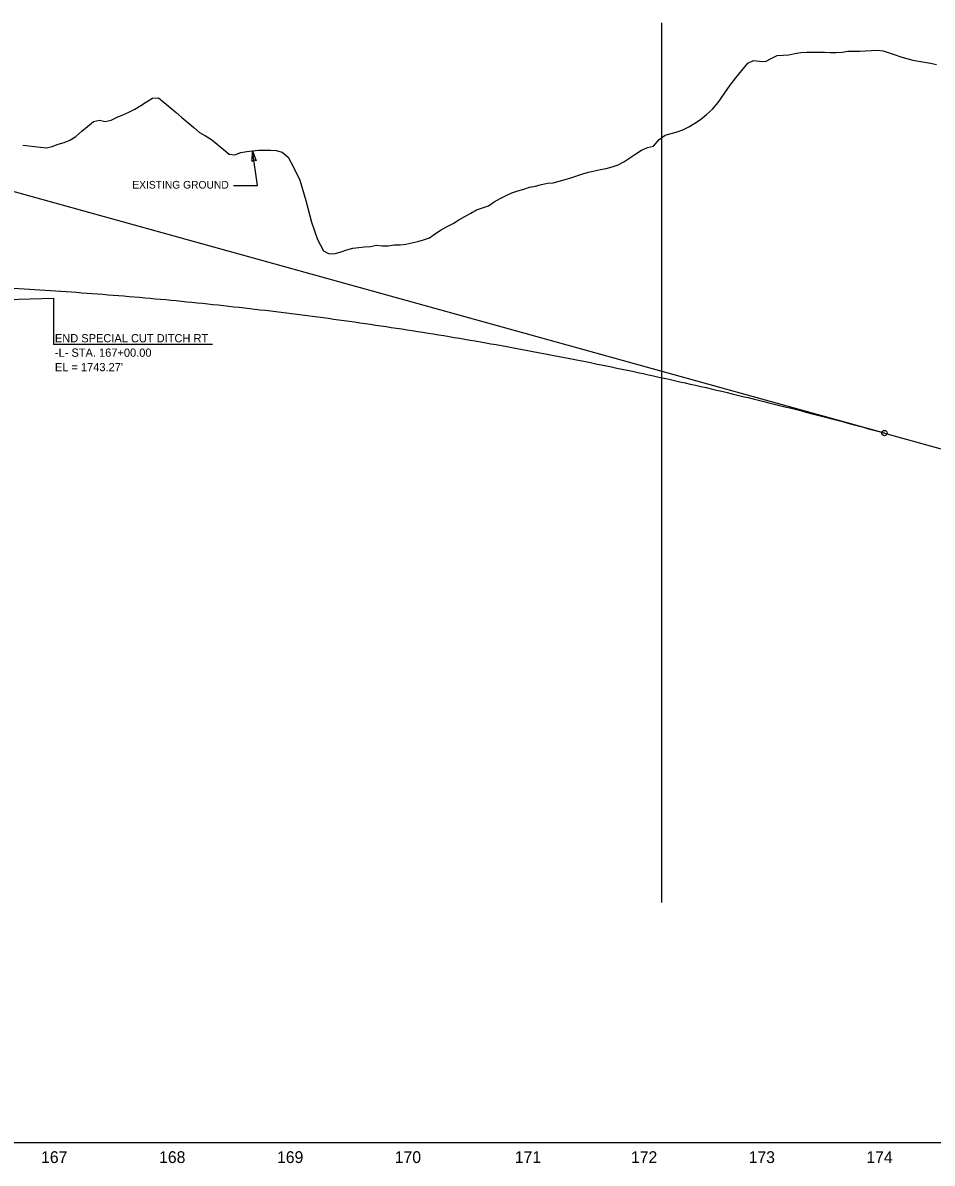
# Model space of a CAD drawing. Extents: x 498575 to 532350, y 405181 to 484585.
# Drawn here: x 521493 to 522265, y 483216 to 484184 of the extents above; entities that cross this region are included whole.
import ezdxf

# ---------------------------------------------------------------- set-up
doc = ezdxf.new("R2010")
doc.units = 0
for name, color, linetype in [('Exist Profile Cell', 7, 'Continuous'), ('Exist Vertical Profile Ground Line', 7, 'Continuous'), ('Exist Vertical Profile Horizontal Axis Label Major', 7, 'Continuous'), ('Prop PFL Text', 7, 'Continuous'), ('Prop Vertical Profile Curve Label', 7, 'Continuous'), ('Prop Vertical Profile Ditch Grade Right', 7, 'Continuous'), ('Prop Vertical Profile Ditch Grade Right Label', 7, 'Continuous'), ('Prop Vertical Profile Grade', 7, 'Continuous'), ('Prop VPI Label', 7, 'Continuous'), ('Scratch_Level_4', 7, 'Continuous')]:
    doc.layers.add(name, color=color, linetype=linetype)

msp = doc.modelspace()

# ---------------------------------------------------------------- linework, layer by layer
at = {"layer": 'Exist Profile Cell'}
msp.add_line((505856.74, 483233.71), (526056.74, 483233.71), dxfattribs=at)
at = {"layer": 'Exist Vertical Profile Ground Line'}
for points in [[(521813.15, 483995.22), (521818.15, 483995.78), (521823.15, 483996.92), (521828.15, 483998.09), (521833.15, 483999.49), (521838.15, 484001.33), (521843.15, 484004.84), (521848.15, 484008.14), (521853.15, 484010.96), (521858.15, 484013.44), (521863.15, 484016.53), (521868.15, 484019.46), (521873.15, 484022.15), (521878.15, 484024.93), (521883.15, 484026.84), (521888.15, 484028.48), (521893.15, 484031.78), (521898.15, 484034.57), (521903.15, 484037.07), (521908.15, 484039.5), (521913.15, 484041.22), (521918.15, 484042.59), (521923.15, 484044.11), (521928.15, 484045.08), (521933.15, 484046.64), (521938.15, 484047.64), (521943.15, 484047.99), (521948.15, 484049.45), (521953.15, 484050.84), (521958.15, 484052.21), (521963.15, 484053.76), (521968.15, 484055.7), (521973.15, 484057.03), (521978.15, 484058.14), (521983.15, 484059.12), (521988.15, 484060.05), (521993.15, 484061.63), (521998.15, 484063.25), (522003.15, 484065.7), (522008.15, 484069.21), (522013.15, 484072.66), (522018.15, 484075.68), (522023.15, 484077.84), (522028.15, 484079.16), (522033.15, 484084.77), (522038.15, 484088.48), (522043.15, 484089.79), (522048.15, 484091.31), (522053.15, 484093.02), (522058.15, 484095.45), (522063.15, 484098.43), (522068.15, 484101.74), (522073.15, 484106.01), (522078.15, 484110.3), (522083.15, 484116.22), (522088.15, 484123.56), (522093.15, 484130.68), (522098.15, 484136.95), (522103.15, 484143.22), (522108.15, 484149.42), (522113.15, 484151.82), (522118.15, 484151.19), (522123.15, 484151.02), (522128.15, 484153.42), (522133.15, 484155.85), (522138.15, 484156.17), (522143.15, 484156.65), (522148.15, 484157.65), (522153.15, 484158.65), (522158.15, 484158.72), (522163.15, 484158.72), (522168.15, 484158.9), (522173.15, 484158.87), (522178.15, 484158.53), (522183.15, 484158.39), (522188.15, 484158.77), (522193.15, 484159.55), (522198.15, 484159.51), (522203.15, 484159.51), (522208.15, 484159.89), (522213.15, 484160.2), (522218.15, 484160.42), (522223.15, 484160.02), (522228.15, 484158.33), (522233.15, 484156.64), (522238.15, 484154.98), (522243.15, 484153.46), (522248.15, 484152.07), (522253.15, 484151.25), (522258.15, 484150.43), (522263.15, 484149.33), (522268.15, 484148.41)], [(521493.15, 484079.84), (521498.15, 484079.28), (521503.15, 484078.76), (521508.15, 484078.25), (521513.15, 484077.75), (521518.15, 484078.84), (521523.15, 484080.6), (521528.15, 484082.29), (521533.15, 484084.02), (521538.15, 484087.37), (521543.15, 484091.64), (521548.15, 484095.85), (521553.15, 484100), (521558.15, 484101.06), (521563.15, 484099.96), (521568.15, 484101.12), (521573.15, 484103.54), (521578.15, 484105.76), (521583.15, 484107.93), (521588.15, 484110.52), (521593.15, 484113.63), (521598.15, 484116.69), (521603.15, 484119.7), (521608.15, 484120.01), (521613.15, 484116.07), (521618.15, 484111.88), (521623.15, 484107.7), (521628.15, 484103.41), (521633.15, 484099.12), (521638.15, 484094.82), (521643.15, 484090.66), (521648.15, 484087.77), (521653.15, 484084.68), (521658.15, 484080.67), (521663.15, 484076.54), (521668.15, 484072.38), (521673.15, 484071.63), (521678.15, 484073.56), (521683.15, 484074.53), (521688.15, 484075.2), (521693.15, 484075.61), (521698.15, 484075.67), (521703.15, 484075.61), (521708.15, 484075.41), (521713.15, 484073.87), (521718.15, 484069.65), (521723.15, 484060.63), (521728.15, 484050.07), (521733.15, 484032.91), (521738.15, 484014.64), (521743.15, 483999.84), (521748.15, 483990.35), (521753.15, 483987.7), (521758.15, 483987.84), (521763.15, 483989.42), (521768.15, 483991.1), (521773.15, 483992.6), (521778.15, 483993.13), (521783.15, 483993.48), (521788.15, 483993.8), (521793.15, 483995.09), (521798.15, 483994.57), (521803.15, 483994.53), (521808.15, 483995.22), (521813.15, 483995.22)]]:
    msp.add_lwpolyline(points, dxfattribs=at)
at = {"layer": 'Prop PFL Text'}
for p, q in [((521692.28, 484045.58), (521688.15, 484075.2)), ((521671.92, 484045.58), (521692.28, 484045.58))]:
    msp.add_line(p, q, dxfattribs=at)
msp.add_lwpolyline([(521687.87, 484066.07), (521688.15, 484075.2), (521690.99, 484066.46), (521689.25, 484067.38)], close=True, dxfattribs=at)
at = {"layer": 'Prop Vertical Profile Curve Label'}
msp.add_circle((522224.08, 483835.63), 2.25, dxfattribs=at)
at = {"layer": 'Prop Vertical Profile Ditch Grade Right'}
msp.add_lwpolyline([(521212.7, 483941.21), (521519.08, 483950.06)], dxfattribs=at)
at = {"layer": 'Prop Vertical Profile Ditch Grade Right Label'}
for p in [(521519.08, 483950.06), (521654.22, 483910.67)]:
    msp.add_line(p, (521519.08, 483910.67), dxfattribs=at)
at = {"layer": 'Prop Vertical Profile Grade'}
msp.add_line((522224.08, 483835.63), (523854.08, 483383.86), dxfattribs=at)
msp.add_spline([(520444.08, 483853.14), (520479.68, 483862.11), (520515.28, 483870.71), (520550.88, 483878.92), (520586.48, 483886.76), (520622.08, 483894.21), (520657.68, 483901.29), (520693.28, 483907.98), (520728.88, 483914.29), (520764.48, 483920.22), (520800.08, 483925.77), (520835.68, 483930.94), (520871.28, 483935.73), (520906.88, 483940.14), (520942.48, 483944.17), (520978.08, 483947.81), (521013.68, 483951.08), (521049.28, 483953.97), (521084.88, 483956.47), (521120.48, 483958.6), (521156.08, 483960.34), (521191.68, 483961.7), (521227.28, 483962.69), (521262.88, 483963.29), (521298.48, 483963.51), (521334.08, 483963.35), (521369.68, 483962.81), (521405.28, 483961.89), (521440.88, 483960.59), (521476.48, 483958.9), (521512.08, 483956.84), (521547.68, 483954.4), (521583.28, 483951.57), (521618.88, 483948.37), (521654.48, 483944.78), (521690.08, 483940.81), (521725.68, 483936.47), (521761.28, 483931.74), (521796.88, 483926.63), (521832.48, 483921.14), (521868.08, 483915.27), (521903.68, 483909.02), (521939.28, 483902.39), (521974.88, 483895.38), (522010.48, 483887.98), (522046.08, 483880.21), (522081.68, 483872.06), (522117.28, 483863.52), (522152.88, 483854.61), (522188.48, 483845.31), (522224.08, 483835.63)], degree=3, dxfattribs=at)
at = {"layer": 'Prop VPI Label'}
msp.add_line((522224.08, 483835.63), (521336.73, 484081.58), dxfattribs=at)
at = {"layer": 'Scratch_Level_4'}
msp.add_line((522034.89, 484183.71), (522034.89, 483437.16), dxfattribs=at)

# ---------------------------------------------------------------- texts
at = {"layer": 'Exist Vertical Profile Horizontal Axis Label Major'}
for s, p in [('167', (521508.66, 483216.21)), ('167', (521508.66, 483216.21)), ('168', (521608.79, 483216.21)), ('168', (521608.79, 483216.21)), ('169', (521708.83, 483216.21)), ('169', (521708.83, 483216.21)), ('170', (521808.7, 483216.21)), ('170', (521808.71, 483216.21)), ('171', (521910.54, 483216.21)), ('171', (521910.55, 483216.21)), ('172', (522009.09, 483216.21)), ('172', (522009.1, 483216.21)), ('173', (522108.93, 483216.21)), ('173', (522108.93, 483216.21)), ('174', (522208.77, 483216.21)), ('174', (522208.77, 483216.21))]:
    msp.add_text(s, height=10, dxfattribs=at).set_placement(p)
at = {"layer": 'Prop PFL Text'}
msp.add_text('EXISTING GROUND', height=6.5157, dxfattribs=at).set_placement((521586.05, 484043.03))
at = {"layer": 'Prop Vertical Profile Ditch Grade Right Label'}
for s, p in [('END SPECIAL CUT DITCH RT', (521520.39, 483912.59)), ('-L- STA. 167+00.00', (521520.39, 483900.34)), ("EL = 1743.27'", (521520.39, 483888.09))]:
    msp.add_text(s, height=7, rotation=360, dxfattribs=at).set_placement(p)

doc.saveas('drawing.dxf')
